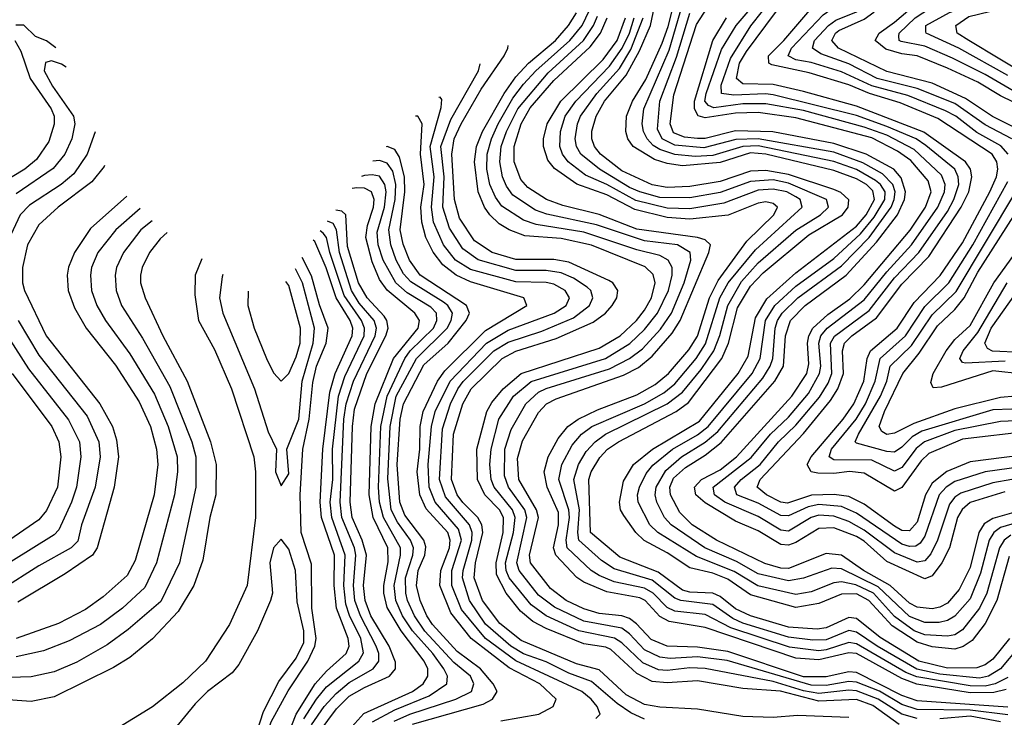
# Model space of a CAD drawing. Header units: inches. Extents: x 501365 to 657855, y 482276 to 547543.
# Tile 694 of 957: x 586939 to 589540, y 540302 to 542145. Entities that reach past the tile are written whole.
import ezdxf

# ---------------------------------------------------------------- set-up
doc = ezdxf.new("R2010")
doc.units = ezdxf.units.IN
doc.header["$MEASUREMENT"] = 0
doc.layers.add('A5584', color=7, linetype='Continuous')

msp = doc.modelspace()

# ---------------------------------------------------------------- linework, layer by layer
at = {"layer": 'A5584', "color": 5}
for points, elevation in [([(589550.6, 541790), (589531.5, 541811.5), (589467.5, 541847.5), (589412.1, 541890), (589384.7, 541904.7), (589285.3, 541945.3), (589190.2, 541970.2), (589110, 542007.2), (589030, 542032.3), (588990, 542038.8), (588969.4, 542050), (588977.9, 542070), (589061.6, 542158.4), (589079.3, 542170), (589134, 542190), (589187.5, 542230), (589256.7, 542323.3), (589290, 542347.9), (589443.1, 542376.9), (589530, 542418.9), (589610, 542424)], 4460), ([(589560.5, 541830), (589490, 541867.5), (589410, 541923.5), (589310, 541963.6), (589204.5, 541990), (589130, 542028.2), (589055.2, 542055.2), (589033.7, 542070), (589038.8, 542090), (589075.8, 542130), (589095.6, 542144.4), (589150, 542166.4), (589186.8, 542193.2), (589225.3, 542230), (589279.8, 542300.2), (589310, 542320.8), (589450, 542345.7), (589530, 542385.8), (589550, 542391.5)], 4440), ([(589590, 541849.1), (589509.3, 541889.3), (589437.5, 541937.4), (589350, 541977.8), (589230, 542007.9), (589102.4, 542070), (589085.1, 542090), (589094.4, 542110), (589103.4, 542116.6), (589170, 542146.5), (589195.2, 542164.8), (589244.8, 542210), (589304.1, 542275.9), (589329.2, 542290.8), (589450, 542311.6), (589550, 542358.7)], 4420), ([(589630, 541895.3), (589530, 541943.6), (589470, 541980.1), (589390, 542017.1), (589310, 542050), (589270, 542054.9), (589227.4, 542067.4), (589198.8, 542090), (589210, 542110), (589250, 542138.6), (589350, 542224.5), (589490, 542256.4), (589550, 542289.3)], 4380), ([(589585, 541945), (589490, 542000.4), (589403.5, 542043.5), (589330, 542074.9), (589267.5, 542087.5), (589262.8, 542090), (589262, 542102), (589262.1, 542110), (589305.1, 542150), (589368.1, 542191.9), (589510, 542229.5), (589570, 542260.6)], 4360), ([(589630, 541000), (589450, 540976.9), (589388.6, 540951.4), (589350, 540920.6), (589331.9, 540890), (589310, 540817.2), (589290, 540794.1), (589270, 540795.8), (589250, 540806.4), (589170, 540865.2), (589130, 540885), (589090.5, 540890.5), (589031.3, 540888.7), (588967.9, 540867.9), (588949.9, 540870), (588912.4, 540890), (588887.2, 540910), (588895.1, 540930), (589010, 541051.8), (589081.3, 541138.7), (589100.4, 541170), (589115.6, 541210), (589112.7, 541270), (589118.2, 541290), (589137.5, 541310), (589203, 541357), (589270, 541446.3), (589340.9, 541519.1), (589426.2, 541650), (589446.5, 541690), (589454.3, 541730), (589450.9, 541750), (589437.9, 541770), (589327.7, 541847.7), (589150, 541916.7), (589010, 541955.1), (588930, 541973.9), (588850, 541976.1), (588832.5, 541990), (588840.6, 542030), (588859.1, 542060.9), (588990, 542237.8)], 4520), ([(589550, 541998.2), (589420.1, 542070), (589333.5, 542110), (589333.2, 542113.2), (589332.6, 542130), (589395.5, 542164.5), (589450, 542183.6), (589510, 542197.4), (589589.6, 542230.4)], 4340), ([(589554, 540510), (589510, 540455.6), (589490, 540440.4), (589467.8, 540432.2), (589390, 540431.9), (589314.3, 540450), (589212.3, 540512.3), (589150, 540563.1), (589130, 540565.3), (589070, 540538), (589045.6, 540534.4), (588970, 540539.7), (588869.9, 540569.9), (588830, 540588.5), (588790, 540621.4), (588770.1, 540630.1), (588710, 540632.6), (588690, 540637.6), (588625.5, 540685.5), (588524.9, 540724.8), (588447.6, 540790), (588442.6, 540930), (588449.3, 540950.7), (588471.8, 540988.2), (588492.5, 541010), (588520.9, 541030), (588673.8, 541110), (588706.1, 541133.9), (588794.1, 541250), (588812.1, 541290), (588835.8, 541384.2), (588870, 541440.8), (588903.6, 541476.4), (589023.6, 541576.4), (589112.9, 541630), (589128, 541650), (589129.2, 541669.2), (589108.8, 541688.8), (589090, 541696.8), (588970, 541736), (588910, 541746.8), (588870, 541744.6), (588790, 541717.6), (588710, 541704.1), (588650, 541701.8), (588610, 541708.5), (588530, 541745.8), (588473.2, 541790), (588458.1, 541810), (588451.1, 541830), (588451, 541851), (588462.1, 541890), (588483.9, 541930), (588541.7, 541998.4), (588577, 542063), (588605.3, 542130), (588622.4, 542210)], 4720), ([(589553.5, 540726.5), (589520.7, 540610), (589490, 540549.9), (589455.3, 540504.7), (589431.6, 540488.4), (589410, 540482.2), (589350, 540487.6), (589310, 540500.1), (589243.8, 540543.8), (589182.6, 540610), (589150, 540627.9), (589110, 540627.2), (589050, 540602.2), (588990, 540592), (588870, 540625.5), (588810, 540666.8), (588770, 540682.4), (588710, 540696.7), (588650, 540736.8), (588589, 540769), (588566.7, 540790), (588535.4, 540835.4), (588526.8, 540850), (588523.5, 540870), (588534.6, 540925.4), (588561, 540970), (588611.1, 541010), (588735.5, 541084.5), (588837.6, 541210), (588863.7, 541256.3), (588882.7, 541357.3), (588912.7, 541407.3), (588990, 541476.6), (589150, 541599.4), (589175.3, 541630), (589197, 541670), (589192.8, 541692.8), (589176.5, 541710), (589150, 541724.6), (589090, 541746.7), (588910, 541789.6), (588870, 541793.1), (588790, 541767.9), (588690, 541759), (588650, 541764.8), (588616, 541776), (588560.1, 541810), (588546.2, 541830), (588540.3, 541850), (588542.7, 541890), (588558.5, 541930), (588593.2, 541986.8), (588636.6, 542083.4), (588652.5, 542127.5), (588672.3, 542207.7)], 4680), ([(589610, 540939.1), (589510, 540921.2), (589425.8, 540894.2), (589410, 540883.3), (589395.3, 540864.7), (589363.4, 540770), (589346.2, 540733.8), (589330, 540715.1), (589310, 540711.4), (589250, 540736.6), (589170, 540796.7), (589130, 540819.1), (589090, 540833.6), (589050, 540835.7), (589030, 540829.8), (588970, 540793.5), (588950, 540796.2), (588890, 540832.8), (588801.9, 540870), (588774.5, 540890), (588771.4, 540910), (588872, 540988), (588923, 541050), (588970, 541095), (589022.7, 541157.3), (589052.3, 541210), (589055.3, 541230), (589050, 541290), (589055.8, 541310), (589072.7, 541330), (589170, 541404.8), (589230, 541479.2), (589295, 541550), (589364.7, 541650), (589382.3, 541690), (589383.9, 541710), (589374.1, 541734.1), (589301.8, 541801.8), (589230, 541839.9), (589170, 541861.3), (589010, 541904.9), (588910, 541923.1), (588850, 541922.8), (588772.6, 541912.6), (588758.5, 541918.5), (588749.6, 541929.6), (588752.3, 541950), (588793.2, 542066.8), (588831.8, 542130), (588900, 542210)], 4560), ([(589610, 540967.5), (589489.9, 540950.1), (589410, 540924.5), (589386.6, 540910), (589368.3, 540890), (589330, 540780.3), (589317.9, 540762.1), (589306.2, 540753.8), (589290, 540752.7), (589270, 540759.5), (589150, 540841.6), (589110, 540859.1), (589050, 540864.2), (589022.5, 540857.5), (588970, 540833.7), (588950, 540834.7), (588890, 540867.4), (588833.4, 540890), (588827.2, 540910), (588845.4, 540930), (588895.4, 540970), (588944.1, 541030), (588990, 541073.3), (589052.2, 541147.8), (589075.3, 541184.7), (589084.6, 541210), (589081.5, 541290), (589091.5, 541308.5), (589182.9, 541377.1), (589250, 541463.5), (589314.6, 541530), (589390, 541638.7), (589406.6, 541670), (589419.9, 541710), (589418.6, 541730), (589409.2, 541750), (589332.9, 541812.9), (589307.1, 541830), (589230, 541862.9), (589150, 541892), (588930, 541946.7), (588909.6, 541949.6), (588825.6, 541945.6), (588793.1, 541950), (588792.6, 541972.6), (588817.4, 542042.6), (588870.8, 542129.2), (588932.4, 542207.6)], 4540), ([(589610, 541991.7), (589446.3, 542090), (589415.9, 542110), (589411.9, 542130), (589446.4, 542153.6), (589530, 542173.9), (589590, 542198.7)], 4320), ([(589310, 540298.7), (589270, 540310.4), (589207, 540350), (589150, 540371.5), (589130, 540373.3), (589050, 540364.7), (589010, 540371.7), (588930, 540396.6), (588750, 540431), (588710, 540432.8), (588650, 540425.1), (588627, 540427), (588585.5, 540445.5), (588530, 540498.3), (588510.5, 540510.5), (588416.5, 540530), (588329.9, 540569.9), (588290, 540599), (588232.6, 540670), (588224.5, 540690), (588222.7, 540710), (588244.1, 540790), (588248.3, 540830), (588241.1, 540850), (588193, 540910), (588185.1, 540930), (588181.6, 540970), (588184.6, 541010), (588205.3, 541090), (588243.8, 541150), (588290, 541188.7), (588487, 541250), (588550.8, 541289.2), (588590, 541326.4), (588624.2, 541370), (588653.2, 541430), (588663.1, 541470), (588663, 541490), (588652.6, 541510), (588630, 541522.2), (588570, 541536.8), (588430, 541583.4), (588303.7, 541603.7), (588270, 541615.2), (588212.9, 541652.9), (588196, 541676), (588181.6, 541710), (588173.7, 541750), (588174.6, 541790), (588185.5, 541830), (588203.4, 541870), (588242.4, 541937.6), (588270, 541975.3), (588302.6, 542010), (588392.2, 542090), (588425.4, 542130), (588444.3, 542170)], 4860), ([(589557.1, 540783), (589539.8, 540770), (589527.5, 540750), (589493.9, 540630), (589475, 540590), (589430, 540532.8), (589410, 540519.8), (589390, 540516), (589330, 540519.5), (589301.8, 540530), (589250, 540568.4), (589195.1, 540630), (589147.9, 540652), (589110, 540659.7), (589090, 540656.8), (589030, 540633.4), (588990, 540626.2), (588889.1, 540649.1), (588826.6, 540686.6), (588727, 540727), (588624.7, 540790), (588603.7, 540810), (588573.1, 540870), (588570.9, 540890), (588576.8, 540910), (588594.1, 540945.9), (588611.6, 540968.4), (588663.7, 541010), (588730, 541047.9), (588757.9, 541070), (588874.1, 541210), (588895.4, 541250), (588909.7, 541350), (588933.8, 541390), (588990, 541440.8), (589090, 541514.3), (589160.4, 541579.6), (589196.7, 541623.3), (589224.6, 541670), (589225.4, 541690), (589213.6, 541710), (589200.4, 541720.5), (589150, 541749), (589090, 541770.8), (588890, 541812.2), (588849.7, 541810.3), (588770, 541786.4), (588724, 541784), (588670, 541789.3), (588630, 541801.8), (588612.7, 541812.7), (588596.7, 541830), (588587.6, 541850), (588583.9, 541870), (588587.8, 541910), (588654.9, 542065.1), (588690, 542185.3)], 4660), ([(589590, 540850.1), (589510, 540827.3), (589487.4, 540812.6), (589472.7, 540790), (589450, 540698), (589420.6, 540639.4), (589390, 540603.7), (589370, 540592.8), (589350, 540588.6), (589310, 540592.9), (589290, 540603.1), (589238.7, 540650), (589168.5, 540690), (589110, 540729.8), (589070, 540734.2), (588970, 540695), (588950, 540696.1), (588908.1, 540708.1), (588779.8, 540770), (588715.5, 540810), (588682.9, 540842.9), (588658.1, 540890), (588657, 540910), (588666.2, 540933.9), (588698.1, 540961.9), (588750, 540994.4), (588792.3, 541027.7), (588933.8, 541190), (588957.2, 541230), (588962.7, 541310), (588975.9, 541350), (589014.4, 541390), (589122.6, 541470), (589202.7, 541557.3), (589258.1, 541630), (589276.6, 541670), (589279.3, 541690), (589267.5, 541727.5), (589248.1, 541750), (589175.4, 541790), (589090, 541818), (588928.5, 541848.5), (588830, 541851.2), (588750, 541831.3), (588730, 541831), (588695.2, 541835.2), (588666, 541846), (588657.9, 541870), (588667, 541947), (588727.2, 542132.8), (588763.8, 542190)], 4620), ([(589610, 541058.1), (589430, 541036.4), (589341, 540999), (589320.7, 540979.3), (589270, 540909), (589250, 540899.3), (589170, 540946.8), (589130.9, 540951), (589090, 540946.1), (589047.3, 540947.3), (589030.2, 540950.2), (589019.2, 540970), (589030, 540990), (589114.9, 541090), (589142.6, 541130), (589169.4, 541190), (589178, 541250), (589186.9, 541270), (589257.3, 541330), (589301.9, 541398.1), (589371.1, 541468.9), (589430, 541555.6), (589502.2, 541690), (589519.5, 541730), (589523.3, 541750), (589520.4, 541770), (589508.3, 541790), (589364.3, 541884.3), (589265.2, 541925.2), (589184.6, 541950), (589130, 541973.3), (589025.2, 542005.2), (588926, 542026), (588918.2, 542030), (588917.1, 542050), (588958.3, 542090), (589037, 542183)], 4480), ([(589262.4, 540282.4), (589193.2, 540333.2), (589150, 540348.9), (589050, 540344.3), (588949.2, 540370.8), (588850, 540377.6), (588730, 540398.3), (588650, 540392.9), (588610, 540396.7), (588570, 540417.7), (588501.2, 540481.2), (588487.3, 540487.3), (588430, 540495.9), (588330, 540536.4), (588295, 540554.9), (588262.4, 540582.4), (588224.1, 540630), (588199.3, 540679.3), (588197.6, 540710), (588216.3, 540790), (588217.6, 540830), (588207.1, 540850), (588168.3, 540890), (588148.4, 540930), (588147.1, 541010), (588173.5, 541110), (588186.4, 541133.6), (588216.6, 541170), (588263.9, 541210), (588470, 541277.4), (588525.4, 541310), (588568.6, 541350), (588590, 541377.9), (588608, 541410), (588617.7, 541450), (588612.3, 541472.3), (588591.8, 541491.8), (588450, 541549), (588370, 541567.1), (588274.1, 541574.1), (588232.1, 541590), (588206.2, 541606.2), (588181.1, 541630), (588166.8, 541650), (588150.3, 541690), (588140.7, 541770), (588145.7, 541810), (588161.5, 541850), (588218.8, 541950), (588250, 541994.4), (588283.8, 542030), (588354.5, 542090), (588389.1, 542130), (588410, 542163.5)], 4880), ([(589550, 540307.9), (589450, 540321), (589310, 540322.2), (589270, 540335.8), (589210.9, 540370.9), (589150, 540394.8), (589130, 540396.7), (589070, 540386), (589030, 540386.3), (588808.2, 540451.8), (588730, 540461.6), (588657.5, 540457.5), (588630, 540460.7), (588590, 540479.8), (588550, 540522.1), (588530, 540536.9), (588430, 540555.6), (588352.4, 540592.4), (588310, 540624.8), (588259.1, 540690), (588252.8, 540710), (588279, 540830), (588273.5, 540850), (588230.5, 540910), (588220.1, 540940.1), (588221.3, 541010), (588237.3, 541062.7), (588276.5, 541130), (588310, 541160.7), (588330, 541171), (588497.4, 541222.6), (588550.4, 541249.6), (588584.3, 541275.7), (588632.2, 541327.8), (588660.8, 541370), (588694.2, 541450), (588712, 541510), (588710.3, 541530.3), (588676.6, 541550), (588590, 541560.9), (588463, 541603), (588331.6, 541631.6), (588302.3, 541642.3), (588241.8, 541681.8), (588225.2, 541705.2), (588214.9, 541730), (588207.7, 541770), (588211.5, 541810), (588225, 541850), (588255.3, 541910), (588335, 542005), (588428.3, 542090), (588455.4, 542130), (588465.7, 542154.3)], 4840), ([(589550, 540328.4), (589310, 540345.2), (589270, 540359.6), (589150, 540420.2), (589130, 540421.9), (589070, 540408.5), (589010, 540408.7), (588810, 540475.3), (588730, 540486.9), (588649.7, 540489.7), (588607.2, 540507.2), (588568.9, 540548.9), (588550, 540562.8), (588530, 540569.7), (588470, 540576), (588430, 540588), (588382.9, 540610), (588341.8, 540641.8), (588288.3, 540710), (588285.7, 540730), (588309.5, 540830), (588304.9, 540850), (588257.9, 540930), (588254.7, 540985.3), (588267.6, 541032.4), (588310, 541107.4), (588330.7, 541130), (588356.5, 541143.5), (588534.5, 541205.5), (588573.7, 541226.3), (588610, 541256), (588663.3, 541316.7), (588684.4, 541350), (588760, 541530), (588764.4, 541550), (588750, 541563.7), (588729.5, 541569.5), (588570, 541592.1), (588470, 541630.7), (588374.1, 541654.1), (588330.8, 541670), (588281.8, 541701.8), (588262.8, 541722.8), (588245.6, 541770), (588245.5, 541810), (588263.8, 541870), (588288, 541912), (588350, 541984.5), (588446.5, 542073.5), (588473.9, 542110), (588491.3, 542150)], 4820), ([(589545, 540375), (589512.9, 540367.1), (589450, 540366.6), (589309.2, 540389.2), (589270, 540404.6), (589150, 540470.2), (589130, 540472.1), (589050, 540453.9), (588990, 540458.3), (588750, 540538.7), (588654.8, 540554.8), (588630, 540568.5), (588591.3, 540610), (588577.3, 540617.3), (588490, 540633.3), (588430, 540658.5), (588411.5, 540671.5), (588355.3, 540730), (588349.1, 540750), (588362.9, 540810), (588362.9, 540842.9), (588332.7, 540910), (588325.1, 540950), (588335.4, 540990), (588361.9, 541038.1), (588387.1, 541070), (588414.6, 541090), (588465.7, 541114.3), (588570, 541153.6), (588618.4, 541181.6), (588652.8, 541210), (588707, 541273), (588730, 541308.8), (588761.3, 541410), (588784.2, 541455.8), (588860.1, 541559.9), (588931.7, 541630), (588941.2, 541650), (588930, 541659.6), (588910, 541663.5), (588890, 541660.6), (588810.9, 541629.1), (588710, 541617.9), (588650, 541622.9), (588564, 541644), (588490, 541682), (588410.7, 541710.7), (588352.4, 541752.4), (588334.3, 541774.3), (588322.7, 541810), (588323, 541830), (588333.1, 541870), (588368.9, 541930), (588480.3, 542039.7), (588517.9, 542090), (588539.9, 542150)], 4780), ([(589550, 540407.2), (589516.2, 540390), (589490, 540383.9), (589450, 540384.7), (589308.8, 540408.8), (589280.5, 540420.5), (589150, 540496), (589130, 540499.8), (589070, 540479.9), (589050, 540477.8), (588973.1, 540486.9), (588818.1, 540538.1), (588750, 540573.3), (588670, 540582.1), (588650, 540591.8), (588612.7, 540630), (588590, 540643.3), (588510, 540659.5), (588470, 540676.5), (588449.1, 540690), (588385.4, 540750), (588382.8, 540770), (588391.6, 540830), (588389.8, 540850), (588363.6, 540930), (588371.5, 540970), (588398.7, 541021.3), (588423.6, 541050), (588451, 541070), (588590, 541130.2), (588640.8, 541159.3), (588670, 541183.2), (588726.5, 541250), (588751.2, 541288.8), (588788.9, 541410), (588811.2, 541450), (588883, 541537), (589006.4, 541650), (589001.2, 541670), (588990, 541677.3), (588965.6, 541690), (588930, 541697), (588890, 541694.4), (588799.7, 541660.3), (588710, 541645), (588650, 541646.8), (588567, 541667), (588490, 541709.7), (588434.4, 541734.4), (588388.2, 541770), (588373.4, 541790), (588366.5, 541810), (588367.8, 541850), (588380, 541890), (588408.7, 541930), (588497.2, 542022.8), (588531.2, 542070), (588550, 542109.2), (588562.8, 542150)], 4760), ([(589580.3, 540490), (589530.5, 540429.5), (589498.8, 540410), (589474.9, 540405.1), (589370, 540415.3), (589308.8, 540428.8), (589204.2, 540490), (589150, 540527.1), (589130, 540531.5), (589070, 540506.7), (589034.5, 540505.5), (588970, 540513.7), (588850, 540550.9), (588823.1, 540563.1), (588770, 540600.2), (588685.6, 540610), (588670, 540616.5), (588610, 540664), (588510, 540693.8), (588476, 540716), (588416.6, 540770), (588413.3, 540790), (588417.8, 540850), (588403.1, 540930), (588415.4, 540970), (588435.8, 541004.2), (588459.7, 541030), (588487.2, 541050), (588649.6, 541130), (588690, 541160.8), (588739.3, 541220.7), (588772.7, 541270), (588789.1, 541310.9), (588809.7, 541390.3), (588846.2, 541453.8), (588890, 541502.9), (588990, 541589.4), (589054.9, 541630), (589076.2, 541650), (589070.4, 541670.4), (588970, 541713.4), (588930, 541722.1), (588870, 541717.5), (588790, 541688.5), (588710, 541674.4), (588630, 541675), (588577.1, 541690), (588550, 541701.7), (588470.8, 541750), (588421.2, 541790), (588410, 541810), (588406.4, 541830), (588412.5, 541870), (588421.1, 541890), (588463.5, 541950), (588523.6, 542016.4), (588553.9, 542066.1), (588586.3, 542150)], 4740), ([(589590, 540821.3), (589530, 540803.5), (589512.8, 540790), (589500.6, 540770), (589477.1, 540683), (589450, 540614.8), (589410, 540569.2), (589390, 540557.4), (589367.9, 540552.1), (589330, 540552.6), (589290, 540568.1), (589206.7, 540646.7), (589110, 540694.1), (589084.5, 540695.5), (589010, 540669.3), (588970, 540662.2), (588890, 540681.3), (588833.2, 540713.2), (588749.6, 540750), (588660.1, 540810), (588642.3, 540830), (588622.7, 540870), (588618.3, 540890), (588620.4, 540910), (588646.5, 540953.5), (588687.6, 540990), (588750, 541028.8), (588783.1, 541056.9), (588902, 541198), (588922, 541230), (588928.8, 541250), (588935, 541330), (588941.1, 541350), (588953.9, 541370), (588995, 541410), (589110, 541495.2), (589182.9, 541570), (589241.5, 541650), (589249.7, 541670), (589251.6, 541690), (589246.2, 541710), (589218.1, 541738.1), (589166.8, 541766.8), (589090, 541795), (588890, 541830.7), (588831.5, 541828.5), (588746.6, 541806.6), (588670, 541813.7), (588636.6, 541830), (588624.4, 541855.6), (588630.6, 541930), (588674.2, 542045.8), (588710, 542162.5)], 4640), ([(589542.1, 540897.9), (589450.2, 540869.8), (589428.7, 540851.3), (589417, 540830), (589395.9, 540750), (589375.3, 540710), (589350, 540675.5), (589330, 540668), (589230, 540713.5), (589170, 540766.9), (589150, 540779.5), (589090, 540802), (589050, 540800.9), (588990, 540763.9), (588970, 540756.8), (588950, 540758.3), (588890, 540794.5), (588830, 540819.8), (588750, 540868.3), (588725.7, 540890), (588721.7, 540910), (588740.8, 540930), (588790, 540955.7), (588833.2, 540990), (588978.9, 541150), (589018.6, 541210), (589024.1, 541235.9), (589020.8, 541290), (589023.9, 541310), (589034.3, 541330), (589073.9, 541366.1), (589132.5, 541407.5), (589170, 541444.4), (589291.3, 541588.7), (589331.9, 541650), (589347.5, 541690), (589339.5, 541719.5), (589293.4, 541773.4), (589258.2, 541798.2), (589190, 541832.9), (588990, 541886), (588890, 541900.2), (588830, 541897.8), (588750, 541885.5), (588731.2, 541891.2), (588721.6, 541910), (588722.3, 541930), (588770, 542090), (588806.8, 542150)], 4580), ([(587035.2, 542071.2), (587010, 542089.7), (586980.8, 542100.8), (586950, 542131.2), (586928.9, 542131.1)], 5020), ([(586926.4, 542090), (586942.5, 542062.5), (586967.4, 541990), (587022.4, 541910), (587030, 541890), (587030.7, 541869.3), (587016.4, 541823.6), (586984, 541776), (586953.2, 541750), (586885, 541710)], 5020), ([(589130, 540301.6), (588993.9, 540306.1), (588930, 540301), (588850, 540304.1), (588730, 540323.6), (588630, 540328.3), (588590, 540335.5), (588541.1, 540361.1), (588470, 540427.1), (588410, 540442.8), (588264.4, 540504.4), (588208, 540550), (588161.7, 540610), (588139.9, 540670), (588143.6, 540710), (588162.6, 540790), (588160.4, 540810), (588149.6, 540830), (588110, 540869.3), (588095.4, 540890), (588080.1, 540930), (588085.5, 541050), (588110.3, 541130), (588131.9, 541170), (588213.8, 541250), (588250, 541269.5), (588356.9, 541303.1), (588454.4, 541345.6), (588486.6, 541370), (588504.5, 541390), (588516.6, 541410), (588519.5, 541430), (588505.8, 541450), (588495.9, 541455.9), (588390, 541504.1), (588350, 541511.1), (588250, 541511.4), (588187.2, 541530), (588141, 541561), (588100.7, 541620.7), (588087.7, 541670), (588081, 541790), (588087.3, 541830), (588105.3, 541870), (588158.6, 541961.4), (588219.3, 542050), (588229.2, 542070), (588229.9, 542076.7)], 4920), ([(587062.1, 542019.4), (587050, 542027.6), (587023.5, 542036.5), (587007.5, 542032.5), (587004.2, 542010), (587026.2, 541970), (587081.3, 541890), (587084.7, 541870), (587077, 541830), (587058.6, 541790), (587028.1, 541751.9), (586930, 541684.7)], 5040), ([(588590, 540297), (588553.3, 540313.3), (588517.8, 540337.8), (588450, 540396.4), (588390, 540418.3), (588330, 540448.7), (588270, 540469.8), (588236.6, 540490), (588170, 540547.9), (588127.2, 540610), (588109.2, 540670), (588110.4, 540690), (588133.4, 540770), (588134.2, 540790), (588127.6, 540810), (588064.2, 540884.2), (588048.2, 540930), (588056.3, 541063.7), (588077.3, 541130), (588096.7, 541170), (588111.1, 541188.9), (588192.1, 541270), (588230, 541293.3), (588318.3, 541321.7), (588402.5, 541357.5), (588444.3, 541390), (588453.4, 541410), (588448.1, 541430), (588438.2, 541438.2), (588402.2, 541462.2), (588370, 541476.3), (588330, 541482.5), (588250, 541482.2), (588150, 541510.9), (588110, 541540.1), (588074.4, 541594.4), (588057.5, 541650), (588060.4, 541730), (588051.9, 541810), (588078.3, 541881.7), (588151.3, 542010), (588155.7, 542028.4)], 4940), ([(588461.6, 540298.4), (588472.7, 540310), (588464.7, 540330), (588449.3, 540350), (588424.7, 540370), (588250, 540451.3), (588170.2, 540510), (588106.5, 540586.5), (588081.1, 540650), (588081.3, 540690), (588106, 540770), (588098.7, 540798.7), (588036.8, 540870), (588021.2, 540910), (588018.6, 540970), (588026.8, 541070), (588037, 541110), (588076.1, 541190), (588172.2, 541290), (588230, 541325.2), (588351.2, 541370), (588383.2, 541390), (588391.4, 541410), (588380.3, 541430), (588350, 541446.7), (588330, 541451.1), (588250, 541452.9), (588130, 541485.1), (588090.2, 541510.2), (588059.1, 541550), (588032.5, 541610), (588026.8, 541650), (588033.9, 541730), (588023.5, 541810), (588053, 541913), (588054.5, 541934.5), (588050, 541940.3), (588046.4, 541939.8)], 4960), ([(588210, 540292.5), (588310.3, 540309.7), (588348.3, 540330), (588356.6, 540350), (588313, 540390), (588232.6, 540432.6), (588132.3, 540510), (588078.1, 540578.1), (588049.5, 540650), (588051.9, 540690), (588074.7, 540750), (588076.5, 540770), (588070, 540790.2), (588013, 540853), (587996.1, 540890), (587989.4, 540950), (587996.3, 541010), (587996.8, 541070), (588005, 541110), (588042.9, 541190), (588062.5, 541217.5), (588170, 541324.1), (588279.4, 541390), (588271.1, 541410), (588130, 541452.2), (588092.4, 541470), (588057.4, 541497.4), (588031.2, 541531.2), (588011.9, 541570), (588001.3, 541610), (587999.4, 541650), (588007.4, 541710), (587998, 541790), (588002.3, 541870), (587991.2, 541890), (587985, 541890)], 4980), ([(587138.8, 541848.5), (587117.5, 541790), (587082, 541738), (587049.3, 541710), (586965.2, 541654.8), (586940.4, 541630), (586903.4, 541550)], 5060), ([(587976.6, 540283.4), (588163.4, 540336.6), (588188.5, 540350), (588200.6, 540370), (588190, 540390), (588156.4, 540430), (588095.4, 540475.4), (588030, 540546.8), (588014.9, 540570), (587997.5, 540610), (587987.7, 540650), (587992, 540690), (588009.2, 540730), (588011.9, 540751.9), (588007, 540770), (587956.3, 540836.3), (587943.9, 540870), (587936.6, 540970), (587944.7, 541090), (587953.3, 541130), (588006.9, 541233.1), (588070.8, 541290), (588118.4, 541350), (588127.6, 541370), (588119.7, 541390), (587997.4, 541470), (587968.9, 541510), (587952.2, 541552.2), (587944.8, 541590), (587956.3, 541690), (587955.4, 541730), (587942.2, 541782.2), (587930, 541802.1), (587910, 541810), (587907, 541809.5)], 5020), ([(587163, 541759.5), (587162.3, 541757.7), (587130, 541716.6), (587040.7, 541650), (586990, 541602.9), (586960.2, 541550), (586946.4, 541490), (586947.1, 541450), (586952.2, 541430), (587009.3, 541310), (587151.4, 541130), (587184.4, 541070), (587195.2, 541035.2), (587200, 540990), (587189.3, 540910), (587143.8, 540750), (587131.4, 540730), (587059.1, 540680.9), (586934, 540606)], 5080), ([(587928.8, 540291.2), (587970, 540309.7), (588091.7, 540350), (588133.2, 540370), (588139.2, 540390), (588129.9, 540410), (588086.5, 540446.5), (588009.2, 540529.2), (587982.5, 540570), (587964, 540610), (587959.1, 540630), (587958.8, 540670), (587978.1, 540730), (587979.6, 540750), (587971.9, 540770), (587937, 540817), (587920.7, 540850), (587912.1, 540932.1), (587917.9, 541070), (587934.2, 541150), (587987.2, 541250), (588068.9, 541330), (588079.4, 541350), (588082.5, 541370), (588070.7, 541390), (588059, 541399), (587972.3, 541452.3), (587953.4, 541473.4), (587933.9, 541510), (587919.3, 541550), (587914.5, 541590), (587931.6, 541670), (587933.1, 541710), (587925.2, 541745.2), (587910, 541766.5), (587890, 541773.1), (587872.6, 541771)], 5040), ([(587871.1, 540290), (587930, 540321.9), (588021.3, 540358.7), (588067.3, 540390), (588069.4, 540410), (588059.4, 540430), (588030.3, 540470), (587976.6, 540530), (587950.4, 540570), (587932.6, 540610), (587928.7, 540650), (587945.6, 540730), (587945.1, 540750), (587900.7, 540830), (587890.2, 540870), (587887.5, 540910), (587893, 541070), (587910, 541150), (587957, 541250), (587971, 541270), (588032.4, 541330), (588041.4, 541350), (588040.4, 541370), (588025.8, 541385.8), (587963.2, 541423.2), (587932.6, 541450), (587899.7, 541510), (587886.5, 541550), (587883.9, 541583.9), (587903.2, 541650), (587907.7, 541690), (587904.1, 541710), (587890, 541731.8), (587870, 541735.5), (587850, 541733.2), (587842, 541730.8)], 5060), ([(587793.2, 540250), (587848.3, 540311.7), (587977.3, 540370), (588005.3, 540390), (588017.9, 540410), (588017.5, 540430), (588007.9, 540450), (587946.9, 540530), (587910, 540591.7), (587901.1, 540630), (587901.1, 540650), (587912.7, 540712.7), (587911.9, 540750), (587872.9, 540830), (587862.7, 540890), (587867.8, 541070), (587878.6, 541130), (587927.1, 541250), (587991.9, 541330), (587995.6, 541350), (587982.7, 541370), (587910, 541430.4), (587890, 541459.1), (587870, 541505.2), (587853.7, 541570), (587858.2, 541601.8), (587874.3, 541650), (587875.8, 541670), (587868.8, 541690), (587850, 541699.7), (587830, 541701.3), (587817.8, 541698.8)], 5080), ([(589610, 541087.1), (589530, 541083), (589410, 541059.3), (589329.3, 541030), (589307.7, 541012.3), (589270, 540961.7), (589250, 540952.5), (589190, 540981), (589090, 540981.7), (589077.3, 540990), (589083.5, 541010), (589148.8, 541090), (589173.8, 541130), (589199.3, 541190), (589212.2, 541250), (589279.4, 541310), (589330, 541387.6), (589393.6, 541450), (589457.4, 541550), (589550, 541717.4)], 4460), ([(587222.5, 541678.6), (587126.6, 541593.4), (587084.4, 541530), (587068.5, 541491.5), (587064.6, 541470), (587067.2, 541430), (587084, 541384), (587115.3, 541330), (587192.2, 541232.2), (587255.1, 541135.1), (587285.3, 541070), (587300.7, 541010), (587303.9, 540970), (587294.8, 540890), (587244, 540716), (587223.3, 540676.7), (587160.1, 540619.9), (587113.1, 540586.9), (587042.1, 540550), (586930.4, 540509.6)], 5120), ([(589610, 541118.2), (589510, 541114.4), (589322.4, 541057.6), (589296.7, 541043.3), (589270, 541015.4), (589250, 541002.3), (589230, 541004.5), (589150, 541026), (589146.7, 541030), (589154.9, 541050), (589213.6, 541150), (589229.8, 541190), (589239.1, 541230), (589295.5, 541284.5), (589350, 541365.6), (589412.8, 541427.2), (589570.3, 541690)], 4440), ([(589570, 541150), (589530, 541146.7), (589410, 541116.8), (589301.6, 541078.4), (589250, 541052.9), (589230, 541049), (589216.7, 541056.7), (589209.7, 541070), (589224, 541110), (589272.1, 541210), (589315.7, 541264.3), (589363.7, 541336.3), (589410, 541379.4), (589434.5, 541410), (589470, 541478.1), (589606.3, 541690)], 4420), ([(587257.8, 541646), (587193, 541590), (587145.5, 541530), (587129.1, 541490), (587126.5, 541470), (587129.1, 541430), (587143.2, 541390), (587166.1, 541350), (587230, 541261.9), (587295.5, 541155.5), (587331.4, 541070), (587354.9, 540990), (587356.2, 540950), (587348, 540890), (587301, 540710), (587270, 540644.8), (587210.9, 540590), (587153, 540547), (587070, 540503.5), (587002.5, 540477.5), (586930, 540461.9)], 5140), ([(587730, 540262.3), (587776, 540324), (587810, 540357.5), (587850, 540380.7), (587916.6, 540410), (587932, 540430), (587932.5, 540447.5), (587915.2, 540490), (587867, 540570), (587851.6, 540610), (587847.8, 540650), (587855.4, 540730), (587844.1, 540770), (587817.9, 540830), (587812.2, 540870), (587818.5, 541070), (587823.8, 541116.2), (587855.9, 541210), (587906.8, 541310), (587912.5, 541330), (587909.3, 541350), (587901.7, 541361.7), (587856.8, 541410), (587834.5, 541450), (587805.6, 541545.6), (587800.8, 541630), (587790, 541639.6), (587774.4, 541641.8)], 5120), ([(589590, 541208.1), (589510, 541217.7), (589374.2, 541174.2), (589352.2, 541172.2), (589346.5, 541186.5), (589352.7, 541210), (589387, 541270), (589410, 541300), (589450, 541337.3), (589512.7, 541450), (589645.6, 541634.4)], 4380), ([(587289, 541613.4), (587259, 541590), (587213.2, 541530), (587195.3, 541490), (587191.6, 541470), (587193.8, 541430), (587208.1, 541390), (587263.8, 541303.8), (587336.1, 541176.1), (587394.4, 541030), (587404.2, 540990), (587404.7, 540910), (587361.2, 540710), (587312.2, 540607.8), (587226.3, 540533.7), (587170, 540493), (587090, 540447.1), (587030, 540421.5), (586970, 540409), (586770, 540402.2)], 5160), ([(587710, 540281.9), (587743.6, 540330), (587775.1, 540364.9), (587810, 540393.7), (587873.4, 540430), (587888.4, 540450), (587888.3, 540470), (587881.3, 540490), (587839.6, 540570), (587824.8, 540610), (587821.3, 540650), (587827.2, 540730), (587823.5, 540750), (587790.4, 540830), (587786, 540870), (587795.8, 541090), (587801.7, 541130), (587820.7, 541190), (587878.3, 541310), (587881.9, 541330), (587875.7, 541350), (587836.2, 541396.2), (587815.9, 541430), (587784, 541530), (587776.5, 541590), (587767, 541607), (587752.6, 541613.2)], 5140), ([(587329, 541583), (587310, 541565.7), (587281.9, 541530), (587262.8, 541490), (587258.3, 541470), (587258.6, 541450), (587270.8, 541410), (587317.7, 541310), (587381.5, 541190), (587443.3, 541030), (587458, 540970), (587457.4, 540890), (587441.2, 540830), (587422.8, 540717.2), (587399.4, 540650), (587358.4, 540581.6), (587290, 540509), (587230, 540460.1), (587187, 540433), (587030, 540355.5), (586970, 540343.1), (586810, 540354.9)], 5180), ([(587690, 540297.9), (587723.4, 540350), (587750, 540381.9), (587835.6, 540450), (587847.7, 540472.3), (587840.8, 540510), (587810.8, 540570.8), (587801, 540601), (587795.7, 540650), (587799, 540730), (587763.5, 540830), (587759.4, 540870), (587766.4, 540930), (587765.6, 541010), (587781.2, 541150), (587797.9, 541202.1), (587848.9, 541310), (587850.4, 541330.4), (587842.5, 541350), (587796.5, 541416.5), (587758.8, 541530), (587750.1, 541570), (587741.2, 541581.2), (587732.8, 541587.1)], 5160), ([(589585.6, 541265.6), (589509.4, 541269.4), (589495.9, 541275.9), (589488.7, 541290), (589505.6, 541330), (589690, 541590.1)], 4340), ([(587549, 540000), (587563.7, 540030), (587584.9, 540095.1), (587669.7, 540310), (587720.1, 540390), (587750, 540423.9), (587801.9, 540470), (587809.6, 540490), (587807.4, 540510), (587776.6, 540590), (587770.4, 540650), (587770.8, 540730), (587736.7, 540830), (587733.3, 540870), (587739.8, 541010), (587759, 541161), (587772.9, 541210), (587818, 541310), (587819.5, 541330), (587812.3, 541350), (587775.2, 541410), (587749.3, 541489.3), (587718.9, 541558.9), (587714.3, 541562.5)], 5180), ([(587485.1, 540000), (587513.3, 540030), (587603.3, 540290), (587648.2, 540371.8), (587700.8, 540450), (587719, 540490), (587722.3, 540510), (587711, 540590), (587710, 540706), (587682.9, 540790), (587680, 540890), (587687.6, 541010), (587703.9, 541090), (587713.6, 541186.4), (587723.8, 541230), (587748.5, 541290), (587754.5, 541330), (587731.3, 541391.3), (587710, 541468.1), (587685.8, 541516.5)], 5220), ([(587420.9, 541512.9), (587403.1, 541470), (587401.6, 541418.4), (587411.8, 541350), (587453.6, 541273.6), (587499.2, 541170), (587557.7, 540990), (587562.3, 540950), (587562.5, 540830), (587540.2, 540650), (587493.4, 540546.6), (587429.8, 540450.2), (587370, 540392.4), (587290, 540329.4), (587190, 540267.3), (587142.2, 540230), (587119.6, 540210), (587108.9, 540190), (587106.3, 540170), (587112.3, 540150), (587125.2, 540130), (587166, 540086), (587270.1, 540010), (587288.1, 540000)], 5220), ([(587476.2, 541471.5), (587473.9, 541466.1), (587467, 541410), (587475.9, 541370), (587559.3, 541170), (587595.8, 541055.8), (587617.3, 541010), (587615.2, 540950), (587630, 540913.7), (587650, 540945.3), (587644.8, 541010), (587676.3, 541090), (587685.5, 541190), (587714.8, 541290), (587718.1, 541330), (587686.1, 541450), (587667.5, 541487.2)], 5240), ([(587542.7, 541427.9), (587541.9, 541390), (587558.9, 541330), (587591.5, 541250), (587610, 541212.3), (587630, 541190.2), (587650, 541210.7), (587670, 541254.1), (587680.1, 541290), (587681.5, 541330), (587650, 541442.5), (587642.1, 541453.2)], 5260), ([(589542.9, 541242.9), (589437.6, 541237.6), (589430, 541239), (589423.1, 541250), (589431.7, 541270), (589470, 541318.9), (589548, 541450)], 4360), ([(586934.9, 541350), (586990, 541258.6), (587117.9, 541097.9), (587148.8, 541030), (587151.5, 540990), (587138.8, 540910), (587102.9, 540810), (587092.7, 540767.3), (587074.9, 540750), (586990, 540702.3), (586890, 540638.2)], 5060), ([(586893.8, 541330), (586962.8, 541222.8), (587068.2, 541088.2), (587097.7, 541030), (587101.2, 540990), (587089.1, 540910), (587076.4, 540870), (587043.1, 540796.9), (587030, 540784.2), (586861.2, 540678.8)], 5040), ([(586919.5, 541210), (587023.9, 541070), (587042.7, 541030), (587047.8, 540990), (587039.1, 540910), (587010, 540847.8), (586990, 540823.4), (586898.9, 540761.1)], 5020), ([(587530, 540150.4), (587583.1, 540316.9), (587623.5, 540396.5), (587670, 540457.7), (587690, 540499.3), (587690.1, 540530), (587672.6, 540607.3), (587667.6, 540690), (587650, 540746.3), (587630, 540772.1), (587610, 540749.8), (587600.1, 540710), (587606.8, 540630), (587602.3, 540610), (587567.9, 540530), (587518.4, 540441.6), (587500.6, 540419.4), (587435.6, 540370), (587402.8, 540337.2), (587298, 540210)], 5240), ([(589530, 540289.8), (589450, 540304.4), (589370, 540297.7)], 4860)]:
    msp.add_lwpolyline(points, dxfattribs=dict(at, elevation=elevation))

doc.saveas('drawing.dxf')
